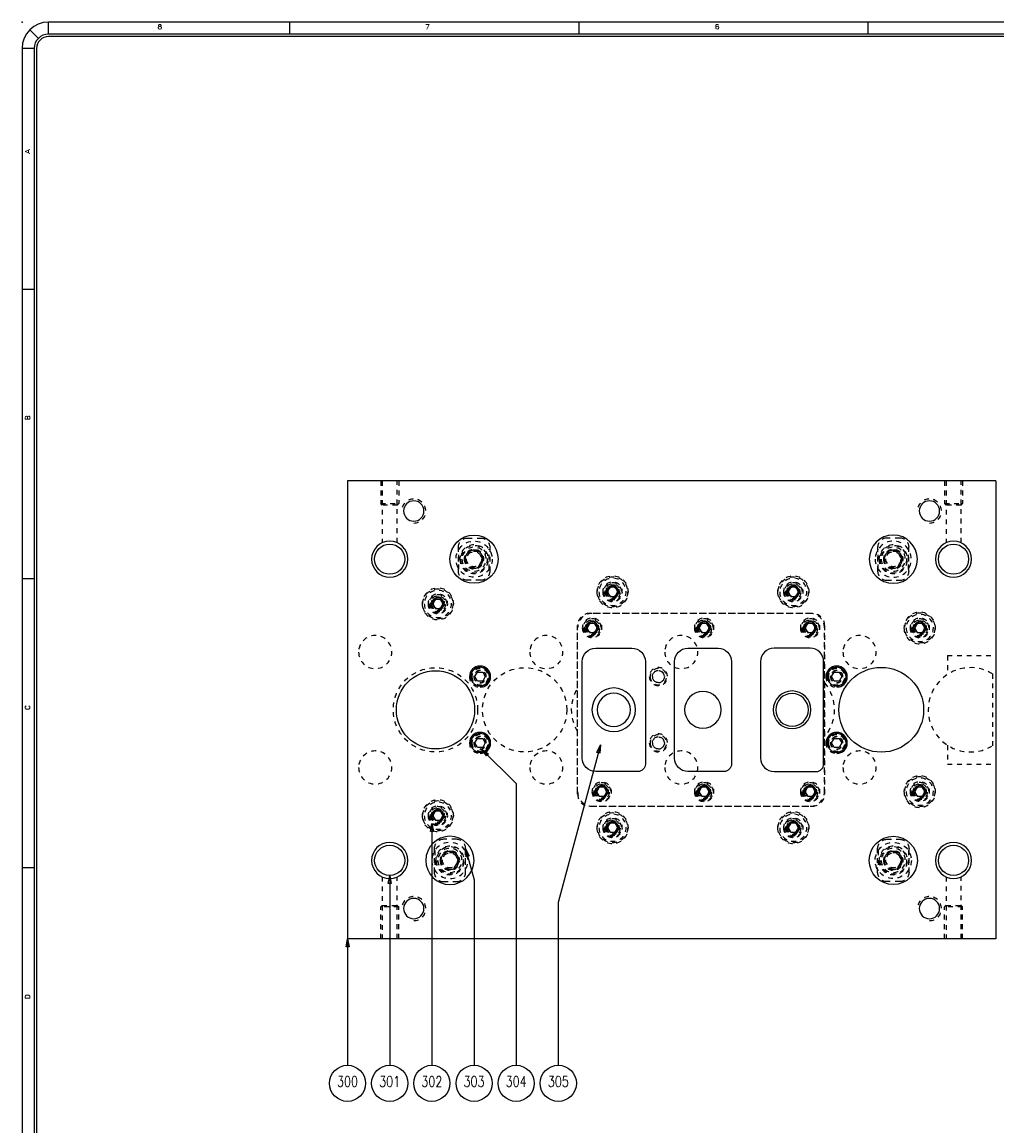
# Model space of a CAD drawing. Header units: inches. Extents: x 3 to 351, y 4 to 271.
# Tile 473 of 530: x 200 to 220, y 217 to 240. Entities that reach past the tile are written whole.
import ezdxf
from ezdxf.enums import TextEntityAlignment as Align

# ---------------------------------------------------------------- set-up
doc = ezdxf.new("R2010")
doc.units = ezdxf.units.IN
doc.header["$LTSCALE"] = 0.5
doc.header["$MEASUREMENT"] = 0
doc.linetypes.add('HIDDEN', pattern=[0.225, 0.15, -0.075])
for name, color, linetype in [('DSS', 7, 'Continuous'), ('PLOTVIEW1', 7, 'Continuous'), ('STR_1', 7, 'Continuous')]:
    doc.layers.add(name, color=color, linetype=linetype)
doc.styles.add('VERO0-Simplex', font='simplex_.ttf')
doc.styles.add('VERO5-RomanD', font='romand__.ttf')

# ---------------------------------------------------------------- blocks, each defined once
blk = doc.blocks.new('ArrowheadClosed')
at = {"color": 0}
for p, q in [((0, 0), (-1, 0.18)), ((-1, 0.18), (-1, -0.18)), ((-1, -0.18), (0, 0))]:
    blk.add_line(p, q, dxfattribs=at)

msp = doc.modelspace()

# ---------------------------------------------------------------- linework, layer by layer
at = {"layer": 'DSS', "color": 56, "linetype": 'Continuous'}
for p, q in [((212.205, 224.751), (211.329, 221.481)), ((209.737, 224.664), (210.454, 223.947)), ((210.454, 223.947), (210.454, 218.103)), ((208.705, 223.121), (208.705, 218.103)), ((209.405, 222.603), (209.581, 221.947)), ((207.83, 222.041), (207.83, 218.103)), ((209.581, 221.947), (209.581, 218.103)), ((211.329, 221.481), (211.329, 218.103)), ((206.955, 220.728), (206.955, 218.103))]:
    msp.add_line(p, q, dxfattribs=at)
for centre in [(206.955, 217.728), (207.83, 217.728), (208.705, 217.728), (209.581, 217.728), (210.454, 217.728), (211.329, 217.728)]:
    msp.add_circle(centre, 0.375, dxfattribs=at)
at = {"layer": 'PLOTVIEW1', "color": 97, "linetype": 'Continuous'}
for p, q in [((200.54, 239.41), (200.363, 239.586)), ((246.752, 239.748), (200.752, 239.748)), ((200.752, 239.498), (200.752, 239.748)), ((205.752, 239.748), (205.752, 239.498)), ((211.752, 239.748), (211.752, 239.498)), ((217.752, 239.748), (217.752, 239.498)), ((246.752, 239.498), (200.752, 239.498)), ((246.752, 239.448), (200.752, 239.448)), ((200.202, 239.198), (200.202, 205.198)), ((200.452, 239.198), (200.202, 239.198)), ((200.452, 239.198), (200.452, 205.198)), ((200.502, 239.198), (200.502, 205.198)), ((200.452, 234.198), (200.202, 234.198)), ((200.452, 228.198), (200.202, 228.198)), ((200.452, 222.198), (200.202, 222.198))]:
    msp.add_line(p, q, dxfattribs=at)
for radius in [0.55, 0.3, 0.25]:
    msp.add_arc((200.752, 239.198), radius, 90, 180, dxfattribs=at)
msp.add_point((200.202, 239.748), dxfattribs=at)
at = {"layer": 'STR_1', "color": 190, "linetype": 'Continuous'}
for p, q in [((206.955, 230.228), (206.955, 220.728)), ((220.405, 230.228), (206.955, 230.228)), ((220.405, 230.228), (220.405, 220.728)), ((212.105, 226.758), (212.855, 226.758)), ((214.018, 226.758), (214.643, 226.758)), ((216.555, 226.758), (215.805, 226.758)), ((211.825, 224.478), (211.825, 226.478)), ((213.135, 226.478), (213.135, 224.353)), ((213.738, 224.478), (213.738, 226.478)), ((214.923, 226.478), (214.923, 224.353)), ((215.525, 226.478), (215.525, 224.478)), ((216.835, 224.353), (216.835, 226.478)), ((212.98, 224.198), (212.105, 224.198)), ((214.768, 224.198), (214.018, 224.198)), ((215.805, 224.198), (216.68, 224.198)), ((220.405, 220.728), (206.955, 220.728))]:
    msp.add_line(p, q, dxfattribs=at)
at = {"layer": 'STR_1', "color": 254, "linetype": 'HIDDEN'}
for p, q in [((207.643, 230.228), (207.643, 229.757)), ((207.674, 230.228), (207.674, 228.944)), ((207.987, 228.944), (207.987, 230.228)), ((208.018, 230.228), (208.018, 229.757)), ((219.343, 230.228), (219.343, 229.757)), ((219.374, 230.228), (219.374, 228.944)), ((219.687, 228.944), (219.687, 230.228)), ((219.718, 230.228), (219.718, 229.757)), ((207.643, 229.757), (208.018, 229.757)), ((207.674, 229.726), (207.643, 229.757)), ((207.987, 229.726), (207.674, 229.726)), ((207.987, 229.726), (208.018, 229.757)), ((219.343, 229.757), (219.718, 229.757)), ((219.374, 229.726), (219.343, 229.757)), ((219.687, 229.726), (219.374, 229.726)), ((219.687, 229.726), (219.718, 229.757)), ((209.443, 229.041), (209.718, 229.041)), ((218.418, 229.041), (218.143, 229.041)), ((209.255, 228.353), (209.255, 228.853)), ((209.268, 228.396), (209.268, 228.811)), ((209.893, 228.396), (209.893, 228.811)), ((209.905, 228.853), (209.905, 228.353)), ((217.955, 228.853), (217.955, 228.353)), ((217.968, 228.396), (217.968, 228.811)), ((218.593, 228.396), (218.593, 228.811)), ((218.605, 228.353), (218.605, 228.853)), ((209.49, 228.76), (209.4, 228.603)), ((209.4, 228.603), (209.49, 228.447)), ((209.671, 228.76), (209.49, 228.76)), ((209.761, 228.603), (209.671, 228.76)), ((209.671, 228.447), (209.761, 228.603)), ((218.19, 228.76), (218.1, 228.603)), ((218.1, 228.603), (218.19, 228.447)), ((218.371, 228.76), (218.19, 228.76)), ((218.461, 228.603), (218.371, 228.76)), ((218.371, 228.447), (218.461, 228.603)), ((209.49, 228.447), (209.671, 228.447)), ((218.19, 228.447), (218.371, 228.447)), ((209.718, 228.166), (209.443, 228.166)), ((218.143, 228.166), (218.418, 228.166)), ((212.401, 228.02), (212.347, 227.926)), ((212.347, 227.926), (212.401, 227.832)), ((212.51, 228.02), (212.401, 228.02)), ((212.564, 227.926), (212.51, 228.02)), ((212.51, 227.832), (212.564, 227.926)), ((216.151, 228.02), (216.097, 227.926)), ((216.097, 227.926), (216.151, 227.832)), ((216.26, 228.02), (216.151, 228.02)), ((216.314, 227.926), (216.26, 228.02)), ((216.26, 227.832), (216.314, 227.926)), ((208.776, 227.77), (208.722, 227.676)), ((208.722, 227.676), (208.776, 227.582)), ((208.885, 227.77), (208.776, 227.77)), ((208.939, 227.676), (208.885, 227.77)), ((208.885, 227.582), (208.939, 227.676)), ((212.401, 227.832), (212.51, 227.832)), ((216.151, 227.832), (216.26, 227.832)), ((208.776, 227.582), (208.885, 227.582)), ((216.605, 227.478), (211.98, 227.478)), ((216.555, 227.478), (212.03, 227.478)), ((211.73, 223.728), (211.73, 227.228)), ((211.976, 227.272), (211.922, 227.178)), ((212.085, 227.272), (211.976, 227.272)), ((212.139, 227.178), (212.085, 227.272)), ((214.301, 227.272), (214.247, 227.178)), ((214.41, 227.272), (214.301, 227.272)), ((214.464, 227.178), (214.41, 227.272)), ((216.501, 227.272), (216.447, 227.178)), ((216.61, 227.272), (216.501, 227.272)), ((216.664, 227.178), (216.61, 227.272)), ((216.855, 227.228), (216.855, 223.728)), ((218.776, 227.27), (218.722, 227.176)), ((218.885, 227.27), (218.776, 227.27)), ((218.939, 227.176), (218.885, 227.27)), ((211.73, 223.778), (211.73, 227.178)), ((211.922, 227.178), (211.976, 227.085)), ((211.976, 227.085), (212.085, 227.085)), ((212.085, 227.085), (212.139, 227.178)), ((214.247, 227.178), (214.301, 227.085)), ((214.301, 227.085), (214.41, 227.085)), ((214.41, 227.085), (214.464, 227.178)), ((216.447, 227.178), (216.501, 227.085)), ((216.501, 227.085), (216.61, 227.085)), ((216.61, 227.085), (216.664, 227.178)), ((216.855, 223.778), (216.855, 227.178)), ((218.722, 227.176), (218.776, 227.082)), ((218.776, 227.082), (218.885, 227.082)), ((218.885, 227.082), (218.939, 227.176)), ((219.405, 226.603), (220.405, 226.603)), ((219.405, 226.603), (219.405, 226.213)), ((220.338, 226.224), (220.338, 224.733)), ((219.405, 224.744), (219.405, 224.353)), ((219.405, 224.353), (220.405, 224.353)), ((212.176, 223.872), (212.122, 223.778)), ((212.122, 223.778), (212.176, 223.685)), ((212.285, 223.872), (212.176, 223.872)), ((212.339, 223.778), (212.285, 223.872)), ((212.285, 223.685), (212.339, 223.778)), ((214.301, 223.872), (214.247, 223.778)), ((214.247, 223.778), (214.301, 223.685)), ((214.41, 223.872), (214.301, 223.872)), ((214.464, 223.778), (214.41, 223.872)), ((214.41, 223.685), (214.464, 223.778)), ((216.501, 223.872), (216.447, 223.778)), ((216.447, 223.778), (216.501, 223.685)), ((216.61, 223.872), (216.501, 223.872)), ((216.664, 223.778), (216.61, 223.872)), ((216.61, 223.685), (216.664, 223.778)), ((218.776, 223.875), (218.722, 223.781)), ((218.722, 223.781), (218.776, 223.687)), ((218.885, 223.875), (218.776, 223.875)), ((218.939, 223.781), (218.885, 223.875)), ((218.885, 223.687), (218.939, 223.781)), ((212.176, 223.685), (212.285, 223.685)), ((214.301, 223.685), (214.41, 223.685)), ((216.501, 223.685), (216.61, 223.685)), ((218.776, 223.687), (218.885, 223.687)), ((208.776, 223.375), (208.722, 223.281)), ((208.885, 223.375), (208.776, 223.375)), ((208.939, 223.281), (208.885, 223.375)), ((211.98, 223.478), (216.605, 223.478)), ((212.03, 223.478), (216.555, 223.478)), ((208.722, 223.281), (208.776, 223.187)), ((208.776, 223.187), (208.885, 223.187)), ((208.885, 223.187), (208.939, 223.281)), ((212.401, 223.125), (212.347, 223.031)), ((212.51, 223.125), (212.401, 223.125)), ((212.564, 223.031), (212.51, 223.125)), ((216.151, 223.125), (216.097, 223.031)), ((216.26, 223.125), (216.151, 223.125)), ((216.314, 223.031), (216.26, 223.125)), ((212.347, 223.031), (212.401, 222.937)), ((212.401, 222.937), (212.51, 222.937)), ((212.51, 222.937), (212.564, 223.031)), ((216.097, 223.031), (216.151, 222.937)), ((216.151, 222.937), (216.26, 222.937)), ((216.26, 222.937), (216.314, 223.031)), ((209.218, 222.791), (208.943, 222.791)), ((218.143, 222.791), (218.418, 222.791)), ((208.755, 222.603), (208.755, 222.103)), ((208.768, 222.561), (208.768, 222.146)), ((208.99, 222.51), (208.9, 222.353)), ((209.171, 222.51), (208.99, 222.51)), ((209.261, 222.353), (209.171, 222.51)), ((209.393, 222.561), (209.393, 222.146)), ((209.405, 222.103), (209.405, 222.603)), ((217.955, 222.103), (217.955, 222.603)), ((217.968, 222.561), (217.968, 222.146)), ((218.19, 222.51), (218.1, 222.353)), ((218.371, 222.51), (218.19, 222.51)), ((218.461, 222.353), (218.371, 222.51)), ((218.593, 222.561), (218.593, 222.146)), ((218.605, 222.603), (218.605, 222.103)), ((208.9, 222.353), (208.99, 222.197)), ((208.99, 222.197), (209.171, 222.197)), ((209.171, 222.197), (209.261, 222.353)), ((218.1, 222.353), (218.19, 222.197)), ((218.19, 222.197), (218.371, 222.197)), ((218.371, 222.197), (218.461, 222.353)), ((207.674, 222.013), (207.674, 220.728)), ((207.987, 220.728), (207.987, 222.013)), ((219.374, 222.013), (219.374, 220.728)), ((219.687, 220.728), (219.687, 222.013)), ((208.943, 221.916), (209.218, 221.916)), ((218.418, 221.916), (218.143, 221.916)), ((207.674, 221.419), (207.643, 221.388)), ((207.643, 220.728), (207.643, 221.388)), ((208.018, 221.388), (207.643, 221.388)), ((207.674, 221.419), (207.987, 221.419)), ((207.987, 221.419), (208.018, 221.388)), ((208.018, 220.728), (208.018, 221.388)), ((219.374, 221.419), (219.343, 221.388)), ((219.343, 220.728), (219.343, 221.388)), ((219.718, 221.388), (219.343, 221.388)), ((219.374, 221.419), (219.687, 221.419)), ((219.687, 221.419), (219.718, 221.388)), ((219.718, 220.728), (219.718, 221.388))]:
    msp.add_line(p, q, dxfattribs=at)
at = {"layer": 'STR_1', "color": 30, "linetype": 'Continuous'}
for p, q in [((209.597, 226.166), (209.651, 226.26)), ((209.651, 226.072), (209.597, 226.166)), ((209.651, 226.26), (209.76, 226.26)), ((209.76, 226.072), (209.651, 226.072)), ((209.76, 226.26), (209.814, 226.166)), ((209.814, 226.166), (209.76, 226.072)), ((216.997, 226.166), (217.051, 226.26)), ((217.051, 226.072), (216.997, 226.166)), ((217.051, 226.26), (217.16, 226.26)), ((217.16, 226.072), (217.051, 226.072)), ((217.16, 226.26), (217.214, 226.166)), ((217.214, 226.166), (217.16, 226.072)), ((209.597, 224.791), (209.651, 224.885)), ((209.651, 224.697), (209.597, 224.791)), ((209.651, 224.885), (209.76, 224.885)), ((209.76, 224.697), (209.651, 224.697)), ((209.76, 224.885), (209.814, 224.791)), ((209.814, 224.791), (209.76, 224.697)), ((216.997, 224.791), (217.051, 224.885)), ((217.051, 224.697), (216.997, 224.791)), ((217.051, 224.885), (217.16, 224.885)), ((217.16, 224.697), (217.051, 224.697)), ((217.16, 224.885), (217.214, 224.791)), ((217.214, 224.791), (217.16, 224.697))]:
    msp.add_line(p, q, dxfattribs=at)
at = {"layer": 'STR_1', "color": 190, "linetype": 'Continuous', "extrusion": (0, 0, -1)}
for centre, radius in [((-208.33, 229.603), 0.211), ((-219.03, 229.603), 0.211), ((-212.455, 227.926), 0.1), ((-216.205, 227.926), 0.1), ((-208.83, 227.676), 0.1), ((-212.03, 227.178), 0.1), ((-214.355, 227.178), 0.1), ((-216.555, 227.178), 0.1), ((-218.83, 227.176), 0.1), ((-209.705, 226.166), 0.195), ((-217.105, 226.166), 0.195), ((-209.705, 224.791), 0.195), ((-217.105, 224.791), 0.195), ((-212.23, 223.778), 0.1), ((-214.355, 223.778), 0.1), ((-216.555, 223.778), 0.1), ((-218.83, 223.781), 0.1), ((-208.83, 223.281), 0.1), ((-212.455, 223.031), 0.1), ((-216.205, 223.031), 0.1), ((-208.33, 221.353), 0.211), ((-219.03, 221.353), 0.211)]:
    msp.add_circle(centre, radius, dxfattribs=at)
at = {"layer": 'STR_1', "color": 9, "linetype": 'Continuous'}
for centre in [(209.58, 228.603), (218.28, 222.353)]:
    msp.add_circle(centre, 0.5, dxfattribs=at)
at = {"layer": 'STR_1', "color": 9, "linetype": 'Continuous', "extrusion": (0, 0, -1)}
for centre, radius in [((-218.28, 228.603), 0.5), ((-207.83, 228.603), 0.375), ((-219.53, 228.603), 0.375), ((-212.48, 225.478), 0.453), ((-214.33, 225.478), 0.38), ((-216.18, 225.478), 0.391), ((-212.48, 225.478), 0.344), ((-216.18, 225.478), 0.339), ((-209.08, 222.353), 0.5), ((-207.83, 222.353), 0.375), ((-219.53, 222.353), 0.375)]:
    msp.add_circle(centre, radius, dxfattribs=at)
at = {"layer": 'STR_1', "color": 96, "linetype": 'Continuous'}
for centre in [(207.83, 228.603), (219.53, 228.603), (207.83, 222.353), (219.53, 222.353)]:
    msp.add_circle(centre, 0.313, dxfattribs=at)
at = {"layer": 'STR_1', "color": 254, "linetype": 'HIDDEN'}
for centre, radius in [((209.58, 228.603), 0.375), ((209.58, 228.603), 0.156), ((218.28, 228.603), 0.156), ((212.455, 227.926), 0.313), ((216.205, 227.926), 0.313), ((208.83, 227.676), 0.313), ((218.83, 227.176), 0.313), ((208.78, 225.478), 0.875), ((209.705, 226.166), 0.195), ((210.63, 225.478), 0.875), ((213.405, 226.166), 0.125), ((217.105, 226.166), 0.195), ((209.705, 224.791), 0.195), ((213.405, 224.791), 0.125), ((217.105, 224.791), 0.195), ((218.83, 223.781), 0.313), ((208.83, 223.281), 0.313), ((212.455, 223.031), 0.313), ((216.205, 223.031), 0.313), ((218.28, 222.353), 0.375), ((209.08, 222.353), 0.156), ((218.28, 222.353), 0.156)]:
    msp.add_circle(centre, radius, dxfattribs=at)
at = {"layer": 'STR_1', "color": 254, "linetype": 'HIDDEN', "extrusion": (0, 0, -1)}
for centre, radius in [((-209.58, 228.603), 0.297), ((-209.58, 228.603), 0.281), ((-209.58, 228.603), 0.25), ((-209.58, 228.603), 0.203), ((-218.28, 228.603), 0.375), ((-218.28, 228.603), 0.297), ((-218.28, 228.603), 0.281), ((-218.28, 228.603), 0.25), ((-218.28, 228.603), 0.203), ((-209.58, 228.603), 0.188), ((-218.28, 228.603), 0.188), ((-212.455, 227.926), 0.328), ((-212.455, 227.926), 0.282), ((-212.455, 227.926), 0.203), ((-216.205, 227.926), 0.328), ((-216.205, 227.926), 0.282), ((-216.205, 227.926), 0.203), ((-208.83, 227.676), 0.328), ((-208.83, 227.676), 0.282), ((-212.455, 227.926), 0.188), ((-212.455, 227.926), 0.163), ((-212.455, 227.926), 0.141), ((-212.455, 227.926), 0.125), ((-216.205, 227.926), 0.188), ((-216.205, 227.926), 0.163), ((-216.205, 227.926), 0.141), ((-216.205, 227.926), 0.125), ((-208.83, 227.676), 0.203), ((-208.83, 227.676), 0.188), ((-208.83, 227.676), 0.163), ((-208.83, 227.676), 0.141), ((-208.83, 227.676), 0.125), ((-218.83, 227.176), 0.328), ((-218.83, 227.176), 0.282), ((-212.03, 227.178), 0.203), ((-212.03, 227.178), 0.188), ((-212.03, 227.178), 0.163), ((-212.03, 227.178), 0.141), ((-212.03, 227.178), 0.125), ((-214.355, 227.178), 0.203), ((-214.355, 227.178), 0.188), ((-214.355, 227.178), 0.163), ((-214.355, 227.178), 0.141), ((-214.355, 227.178), 0.125), ((-216.555, 227.178), 0.203), ((-216.555, 227.178), 0.188), ((-216.555, 227.178), 0.163), ((-216.555, 227.178), 0.141), ((-216.555, 227.178), 0.125), ((-218.83, 227.176), 0.203), ((-218.83, 227.176), 0.188), ((-218.83, 227.176), 0.163), ((-218.83, 227.176), 0.141), ((-218.83, 227.176), 0.125), ((-207.53, 226.676), 0.344), ((-211.08, 226.676), 0.344), ((-213.88, 226.676), 0.344), ((-217.58, 226.676), 0.344), ((-209.705, 226.166), 0.219), ((-209.705, 226.166), 0.17), ((-209.705, 226.166), 0.13), ((-209.705, 226.166), 0.125), ((-213.405, 226.166), 0.188), ((-213.405, 226.166), 0.17), ((-213.405, 226.166), 0.125), ((-217.105, 226.166), 0.219), ((-217.105, 226.166), 0.17), ((-217.105, 226.166), 0.13), ((-217.105, 226.166), 0.125), ((-209.705, 224.791), 0.219), ((-209.705, 224.791), 0.17), ((-209.705, 224.791), 0.13), ((-209.705, 224.791), 0.125), ((-213.405, 224.791), 0.188), ((-213.405, 224.791), 0.17), ((-213.405, 224.791), 0.125), ((-217.105, 224.791), 0.219), ((-217.105, 224.791), 0.17), ((-217.105, 224.791), 0.13), ((-217.105, 224.791), 0.125), ((-207.53, 224.281), 0.344), ((-211.08, 224.281), 0.344), ((-213.88, 224.281), 0.344), ((-217.58, 224.281), 0.344), ((-218.83, 223.781), 0.328), ((-218.83, 223.781), 0.282), ((-212.23, 223.778), 0.203), ((-212.23, 223.778), 0.188), ((-212.23, 223.778), 0.163), ((-212.23, 223.778), 0.141), ((-212.23, 223.778), 0.125), ((-214.355, 223.778), 0.203), ((-214.355, 223.778), 0.188), ((-214.355, 223.778), 0.163), ((-214.355, 223.778), 0.141), ((-214.355, 223.778), 0.125), ((-216.555, 223.778), 0.203), ((-216.555, 223.778), 0.188), ((-216.555, 223.778), 0.163), ((-216.555, 223.778), 0.141), ((-216.555, 223.778), 0.125), ((-218.83, 223.781), 0.203), ((-218.83, 223.781), 0.188), ((-218.83, 223.781), 0.163), ((-218.83, 223.781), 0.141), ((-218.83, 223.781), 0.125), ((-208.83, 223.281), 0.328), ((-208.83, 223.281), 0.282), ((-208.83, 223.281), 0.203), ((-208.83, 223.281), 0.188), ((-208.83, 223.281), 0.163), ((-208.83, 223.281), 0.141), ((-208.83, 223.281), 0.125), ((-212.455, 223.031), 0.328), ((-212.455, 223.031), 0.282), ((-216.205, 223.031), 0.328), ((-216.205, 223.031), 0.282), ((-212.455, 223.031), 0.203), ((-212.455, 223.031), 0.188), ((-212.455, 223.031), 0.163), ((-212.455, 223.031), 0.141), ((-212.455, 223.031), 0.125), ((-216.205, 223.031), 0.203), ((-216.205, 223.031), 0.188), ((-216.205, 223.031), 0.163), ((-216.205, 223.031), 0.141), ((-216.205, 223.031), 0.125), ((-209.08, 222.353), 0.375), ((-209.08, 222.353), 0.297), ((-209.08, 222.353), 0.281), ((-218.28, 222.353), 0.297), ((-218.28, 222.353), 0.281), ((-209.08, 222.353), 0.25), ((-209.08, 222.353), 0.203), ((-209.08, 222.353), 0.188), ((-218.28, 222.353), 0.25), ((-218.28, 222.353), 0.203), ((-218.28, 222.353), 0.188)]:
    msp.add_circle(centre, radius, dxfattribs=at)
at = {"layer": 'STR_1', "color": 190, "linetype": 'Continuous'}
for centre, radius in [((208.78, 225.478), 0.812), ((218.03, 225.478), 0.88)]:
    msp.add_circle(centre, radius, dxfattribs=at)
at = {"layer": 'STR_1', "color": 30, "linetype": 'Continuous', "extrusion": (0, 0, -1)}
for centre in [(-209.705, 226.166), (-217.105, 226.166), (-209.705, 224.791), (-217.105, 224.791)]:
    msp.add_circle(centre, 0.194, dxfattribs=at)
at = {"layer": 'STR_1', "color": 254, "linetype": 'HIDDEN'}
for centre, radius, start, end in [((208.33, 229.603), 0.25, 270, 180), ((219.03, 229.603), 0.25, 270, 180), ((218.143, 228.853), 0.188, 90, 180), ((218.418, 228.853), 0.188, 0, 90), ((209.58, 228.603), 0.187, 270, 180), ((218.28, 228.603), 0.187, 270, 180), ((218.143, 228.353), 0.188, 180, 270), ((218.418, 228.353), 0.188, 270, 0), ((211.98, 227.228), 0.25, 90, 180), ((212.03, 227.178), 0.3, 90, 180), ((216.555, 227.178), 0.3, 0, 90), ((216.605, 227.228), 0.25, 0, 90), ((219.88, 225.478), 0.875, 58.4365, 301.5635), ((212.03, 223.778), 0.3, 180, 270), ((216.555, 223.778), 0.3, 270, 0), ((211.98, 223.728), 0.25, 180, 270), ((216.605, 223.728), 0.25, 270, 0), ((208.943, 222.603), 0.188, 90, 180), ((209.218, 222.603), 0.188, 0, 90), ((209.08, 222.353), 0.187, 270, 180), ((218.28, 222.353), 0.187, 270, 180), ((208.943, 222.103), 0.188, 180, 270), ((209.218, 222.103), 0.188, 270, 0), ((208.33, 221.353), 0.25, 270, 180), ((219.03, 221.353), 0.25, 270, 180)]:
    msp.add_arc(centre, radius, start, end, dxfattribs=at)
at = {"layer": 'STR_1', "color": 254, "linetype": 'HIDDEN', "extrusion": (0, 0, -1)}
for centre, radius, start, end in [((-209.443, 228.853), 0.188, 0, 90), ((-209.718, 228.853), 0.188, 90, 180), ((-209.443, 228.353), 0.188, 270, 0), ((-209.718, 228.353), 0.188, 180, 270), ((-212.48, 225.478), 0.875, 328.9973, 31.0027), ((-216.18, 225.478), 0.875, 140.4823, 219.5177), ((-218.143, 222.603), 0.188, 0, 90), ((-218.418, 222.603), 0.188, 90, 180), ((-218.143, 222.103), 0.188, 270, 0), ((-218.418, 222.103), 0.188, 180, 270)]:
    msp.add_arc(centre, radius, start, end, dxfattribs=at)
at = {"layer": 'STR_1', "color": 2, "linetype": 'Continuous'}
for centre, radius in [((212.455, 227.926), 0.125), ((216.205, 227.926), 0.125), ((208.83, 227.676), 0.125), ((212.03, 227.178), 0.125), ((214.355, 227.178), 0.125), ((216.555, 227.178), 0.125), ((218.83, 227.176), 0.125), ((209.705, 226.166), 0.219), ((217.105, 226.166), 0.219), ((209.705, 224.791), 0.219), ((217.105, 224.791), 0.219), ((212.23, 223.778), 0.125), ((214.355, 223.778), 0.125), ((216.555, 223.778), 0.125), ((218.83, 223.781), 0.125), ((208.83, 223.281), 0.125), ((212.455, 223.031), 0.125), ((216.205, 223.031), 0.125)]:
    msp.add_arc(centre, radius, 270, 180, dxfattribs=at)
at = {"layer": 'STR_1', "color": 190, "linetype": 'Continuous', "extrusion": (0, 0, -1)}
for centre, radius, start, end in [((-212.105, 226.478), 0.28, 0, 90), ((-212.855, 226.478), 0.28, 90, 180), ((-214.018, 226.478), 0.28, 0, 90), ((-214.643, 226.478), 0.28, 90, 180), ((-212.105, 224.478), 0.28, 270, 0), ((-214.018, 224.478), 0.28, 270, 0), ((-212.98, 224.353), 0.155, 180, 270), ((-214.768, 224.353), 0.155, 180, 270)]:
    msp.add_arc(centre, radius, start, end, dxfattribs=at)
at = {"layer": 'STR_1', "color": 190, "linetype": 'Continuous'}
for centre, radius, start, end in [((215.805, 226.478), 0.28, 90, 180), ((216.555, 226.478), 0.28, 0, 90), ((215.805, 224.478), 0.28, 180, 270), ((216.68, 224.353), 0.155, 270, 0)]:
    msp.add_arc(centre, radius, start, end, dxfattribs=at)

# ---------------------------------------------------------------- block references
at = {"layer": 'DSS', "color": 56, "linetype": 'Continuous', "extrusion": (0, 0, -1), "xscale": 0.170138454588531, "yscale": 0.170138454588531, "zscale": 0.170138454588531}
for p, rotation in [((-209.737, 224.664), 45), ((-212.205, 224.751), 104.9999999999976), ((-208.705, 223.121), 90), ((-209.405, 222.603), 75.00000000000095), ((-207.83, 222.041), 90), ((-206.955, 220.728), 90)]:
    msp.add_blockref('ArrowheadClosed', p, dxfattribs=dict(at, rotation=rotation))

# ---------------------------------------------------------------- texts
at = {"layer": 'DSS', "color": 7, "linetype": 'Continuous', "style": 'VERO0-Simplex'}
for s, width, p, p2 in [('300', 0.705079, (206.737, 217.656), (207.173, 217.656)), ('301', 0.755593, (207.612, 217.656), (208.048, 217.656)), ('302', 0.705079, (208.487, 217.656), (208.923, 217.656)), ('303', 0.705079, (209.363, 217.656), (209.799, 217.656)), ('304', 0.705079, (210.236, 217.656), (210.672, 217.656)), ('305', 0.705079, (211.111, 217.656), (211.547, 217.656))]:
    msp.add_text(s, height=0.22, dxfattribs=dict(at, width=width)).set_placement(p, p2, align=Align.FIT)
at = {"layer": 'PLOTVIEW1', "color": 56, "linetype": 'Continuous', "style": 'VERO5-RomanD', "width": 1.000527}
for s, p, p2 in [('8', (203.013, 239.6), (203.107, 239.6)), ('7', (208.568, 239.6), (208.662, 239.6)), ('6', (214.577, 239.6), (214.671, 239.6))]:
    msp.add_text(s, height=0.1, dxfattribs=at).set_placement(p, p2, align=Align.FIT)
at = {"layer": 'PLOTVIEW1', "color": 56, "linetype": 'Continuous', "style": 'VERO5-RomanD'}
for s, width, p, p2 in [('A', 1.000527, (200.366, 237.013), (200.366, 237.107)), ('B', 1.000527, (200.366, 231.487), (200.366, 231.582)), ('C', 1.001727, (200.366, 225.476), (200.366, 225.574)), ('D', 1.001727, (200.366, 219.476), (200.366, 219.574))]:
    msp.add_text(s, height=0.1, rotation=90, dxfattribs=dict(at, width=width)).set_placement(p, p2, align=Align.FIT)

doc.saveas('drawing.dxf')
